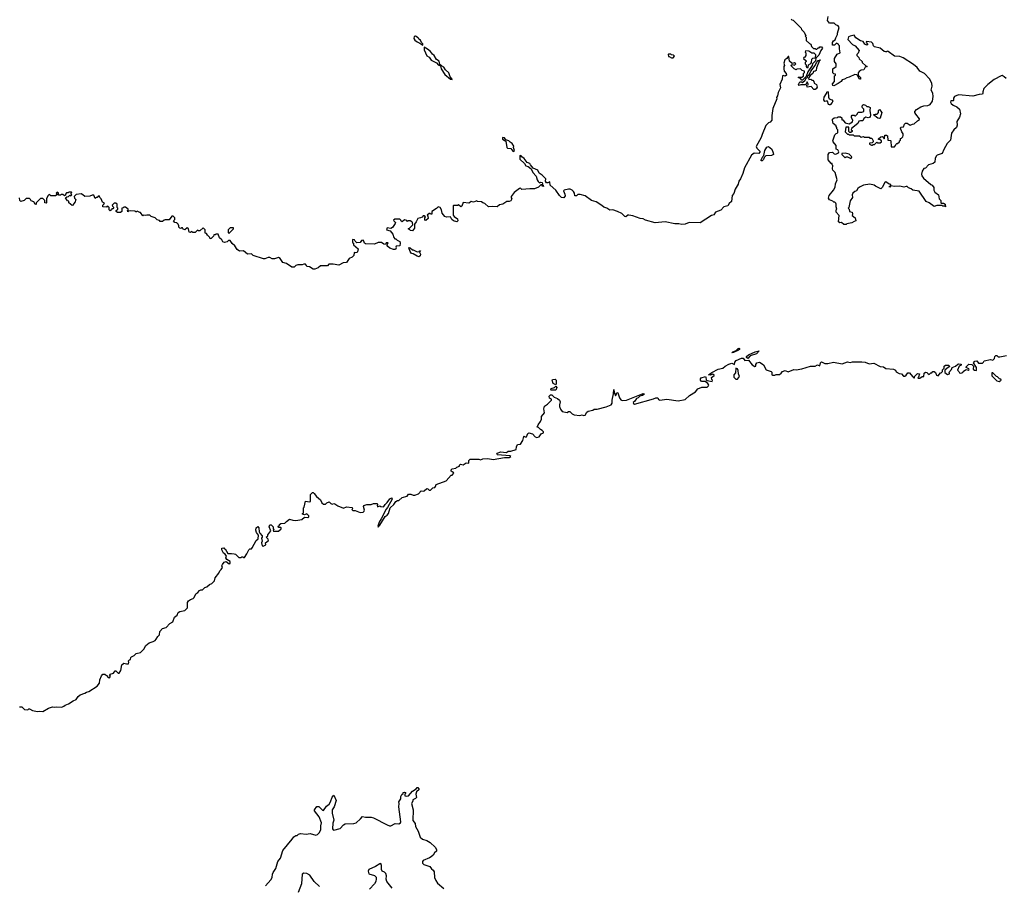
# Model space of a CAD drawing. Extents: x 2494118 to 2687960, y 757339 to 915227.
# Tile 287 of 364: x 2634582 to 2647001, y 826925 to 837844. Entities that reach past the tile are written whole.
import ezdxf

# ---------------------------------------------------------------- set-up
doc = ezdxf.new("R2010")
doc.units = 0

msp = doc.modelspace()

# ---------------------------------------------------------------- linework, layer by layer
at = {"layer": '0CON20XD'}
for points in [[(2644312, 837852), (2644322, 837842), (2644338, 837838), (2644438, 837738), (2644442, 837722), (2644478, 837688), (2644490, 837655), (2644500, 837645), (2644490, 837635), (2644500, 837625), (2644502, 837582), (2644542, 837542), (2644560, 837535), (2644570, 837505), (2644582, 837492), (2644595, 837480), (2644615, 837480), (2644622, 837472), (2644635, 837470), (2644652, 837488), (2644665, 837490), (2644675, 837500), (2644695, 837500), (2644708, 837485), (2644688, 837455), (2644662, 837395), (2644622, 837358), (2644620, 837325), (2644583, 837287), (2644576, 837264), (2644524, 837186), (2644502, 837128), (2644455, 837080), (2644445, 837080), (2644430, 837100), (2644400, 837115), (2644405, 837120), (2644445, 837120), (2644468, 837132), (2644470, 837165), (2644482, 837178), (2644480, 837195), (2644453, 837203), (2644432, 837222), (2644385, 837220), (2644375, 837210), (2644350, 837225), (2644310, 837265), (2644325, 837280), (2644355, 837270), (2644370, 837285), (2644355, 837300), (2644325, 837290), (2644292, 837322), (2644285, 837380), (2644275, 837380), (2644257, 837353), (2644232, 837338), (2644222, 837295), (2644230, 837265), (2644220, 837255), (2644218, 837225), (2644223, 837193), (2644248, 837165), (2644252, 837145), (2644235, 837132), (2644215, 837140), (2644203, 837135), (2644198, 837095), (2644170, 837025), (2644180, 836985), (2644147, 836925), (2644142, 836885), (2644128, 836862), (2644130, 836845), (2644081, 836725), (2644068, 836635), (2644070, 836575), (2644048, 836552), (2644025, 836542), (2643995, 836507), (2643945, 836397), (2643933, 836357), (2643872, 836245), (2643878, 836225), (2643919, 836185), (2643918, 836172), (2643905, 836158), (2643845, 836161), (2643813, 836135), (2643725, 835977), (2643703, 835905), (2643674, 835835), (2643652, 835805), (2643642, 835768), (2643606, 835704), (2643590, 835650), (2643570, 835625), (2643560, 835550), (2643532, 835525), (2643512, 835495), (2643465, 835483), (2643427, 835443), (2643358, 835415), (2643338, 835382), (2643306, 835374), (2643165, 835283), (2643025, 835286), (2642975, 835263), (2642935, 835261), (2642895, 835270), (2642847, 835267), (2642725, 835292), (2642682, 835288), (2642595, 835280), (2642475, 835316), (2642445, 835331), (2642406, 835336), (2642315, 835368), (2642265, 835378), (2642253, 835377), (2642225, 835357), (2642215, 835360), (2642177, 835397), (2642122, 835425), (2642065, 835444), (2642025, 835440), (2641988, 835468), (2641949, 835479), (2641925, 835502), (2641852, 835545), (2641794, 835564), (2641715, 835622), (2641653, 835637), (2641622, 835638), (2641605, 835620), (2641585, 835620), (2641580, 835655), (2641568, 835675), (2641552, 835695), (2641526, 835706), (2641505, 835708), (2641450, 835695), (2641442, 835685), (2641459, 835645), (2641460, 835620), (2641445, 835596), (2641415, 835601), (2641389, 835625), (2641344, 835695), (2641274, 835755), (2641268, 835798), (2641244, 835786), (2641225, 835786), (2641214, 835806), (2641220, 835835), (2641172, 835882), (2641135, 835908), (2641115, 835947), (2641059, 835969), (2641024, 836014), (2641015, 836029), (2640982, 836042), (2640945, 836092), (2640915, 836112), (2640905, 836128), (2640895, 836130), (2640890, 836125), (2640890, 836085), (2640948, 836028), (2640965, 836000), (2640995, 835991), (2641034, 835964), (2641055, 835918), (2641098, 835868), (2641107, 835825), (2641122, 835802), (2641138, 835788), (2641155, 835796), (2641172, 835792), (2641176, 835774), (2641170, 835760), (2641185, 835758), (2641190, 835740), (2641170, 835745), (2641170, 835760), (2641155, 835760), (2641127, 835733), (2641075, 835710), (2641015, 835712), (2640915, 835702), (2640898, 835718), (2640885, 835716), (2640818, 835662), (2640780, 835615), (2640780, 835595), (2640788, 835585), (2640775, 835560), (2640755, 835552), (2640725, 835552), (2640675, 835518), (2640635, 835510), (2640605, 835482), (2640545, 835488), (2640495, 835482), (2640447, 835527), (2640423, 835533), (2640405, 835548), (2640355, 835550), (2640348, 835558), (2640305, 835542), (2640275, 835550), (2640257, 835533), (2640245, 835530), (2640175, 835538), (2640157, 835493), (2640145, 835482), (2640115, 835508), (2640105, 835500), (2640055, 835500), (2640050, 835495), (2640048, 835378), (2640061, 835361), (2640103, 835333), (2640110, 835305), (2640095, 835293), (2640055, 835308), (2640034, 835324), (2640015, 835358), (2639965, 835352), (2639945, 835360), (2639910, 835405), (2639902, 835445), (2639886, 835476), (2639858, 835482), (2639838, 835462), (2639780, 835425), (2639778, 835392), (2639765, 835390), (2639758, 835398), (2639745, 835400), (2639722, 835378), (2639730, 835365), (2639732, 835338), (2639705, 835310), (2639690, 835315), (2639690, 835345), (2639700, 835355), (2639685, 835370), (2639672, 835368), (2639658, 835352), (2639637, 835343), (2639602, 835338), (2639582, 835295), (2639560, 835265), (2639560, 835215), (2639535, 835180), (2639513, 835183), (2639498, 835198), (2639480, 835205), (2639498, 835212), (2639540, 835255), (2639538, 835285), (2639528, 835295), (2639505, 835307), (2639485, 835308), (2639475, 835300), (2639465, 835310), (2639435, 835320), (2639405, 835292), (2639392, 835302), (2639390, 835315), (2639377, 835327), (2639315, 835328), (2639298, 835315), (2639300, 835305), (2639320, 835285), (2639318, 835275), (2639286, 835224), (2639265, 835210), (2639215, 835220), (2639210, 835195), (2639255, 835180), (2639288, 835138), (2639300, 835095), (2639315, 835080), (2639328, 835078), (2639342, 835062), (2639377, 835047), (2639382, 835025), (2639375, 834990), (2639332, 834988), (2639328, 834975), (2639332, 834965), (2639323, 834947), (2639297, 834943), (2639251, 834961), (2639224, 834984), (2639218, 834995), (2639220, 835015), (2639230, 835025), (2639225, 835030), (2639205, 835030), (2639195, 835010), (2639175, 835012), (2639145, 835032), (2639105, 835032), (2639055, 835013), (2638945, 835018), (2638930, 835025), (2638922, 835052), (2638912, 835062), (2638895, 835060), (2638877, 835033), (2638835, 835030), (2638812, 835052), (2638805, 835068), (2638785, 835070), (2638780, 835065), (2638780, 835035), (2638790, 835025), (2638790, 835005), (2638850, 834955), (2638842, 834915), (2638833, 834907)], [(2645515, 837440), (2645502, 837438), (2645485, 837444), (2645434, 837484), (2645365, 837500), (2645350, 837515), (2645342, 837545), (2645325, 837560), (2645262, 837568), (2645260, 837555), (2645278, 837532), (2645265, 837522), (2645240, 837535), (2645220, 837570), (2645185, 837578), (2645127, 837617), (2645105, 837648), (2645055, 837637), (2645035, 837626), (2645027, 837595), (2645085, 837532), (2645120, 837515), (2645170, 837455), (2645157, 837423), (2645140, 837405), (2645142, 837392), (2645168, 837368), (2645172, 837352), (2645210, 837315), (2645210, 837305), (2645255, 837260), (2645270, 837255), (2645247, 837243), (2645228, 837212), (2645195, 837208), (2645170, 837190), (2645158, 837172), (2645158, 837145), (2645186, 837116), (2645188, 837092), (2645174, 837094), (2645150, 837140), (2645139, 837149), (2645115, 837153), (2645045, 837118), (2645015, 837112), (2644985, 837092), (2644956, 837084), (2644942, 837065), (2644905, 837038), (2644849, 837009), (2644838, 837015), (2644832, 837035), (2644860, 837065), (2644860, 837135), (2644870, 837145), (2644870, 837155), (2644852, 837162), (2644840, 837175), (2644840, 837225), (2644880, 837255), (2644880, 837285), (2644860, 837315), (2644858, 837355), (2644892, 837408), (2644930, 837425), (2644920, 837475), (2644920, 837515), (2644910, 837525), (2644910, 837535), (2644885, 837548), (2644857, 837523), (2644833, 837523), (2644834, 837555), (2644845, 837577), (2644869, 837591), (2644874, 837616), (2644898, 837655), (2644898, 837675), (2644918, 837745), (2644905, 837768), (2644875, 837780), (2644855, 837800), (2644805, 837798), (2644795, 837802), (2644770, 837835), (2644778, 837885)], [(2639665, 837522), (2639665, 837540), (2639650, 837555), (2639637, 837585), (2639618, 837598), (2639609, 837615), (2639575, 837637), (2639557, 837633), (2639554, 837605), (2639567, 837585), (2639593, 837563), (2639629, 837549), (2639665, 837522)], [(2640035, 837090), (2640038, 837095), (2640013, 837123), (2639993, 837173), (2639951, 837211), (2639932, 837245), (2639901, 837261), (2639880, 837280), (2639871, 837321), (2639840, 837340), (2639811, 837391), (2639787, 837407), (2639762, 837442), (2639725, 837472), (2639683, 837497), (2639682, 837465), (2639719, 837389), (2639745, 837372), (2639773, 837333), (2639841, 837301), (2639860, 837275), (2639890, 837260), (2639899, 837225), (2639943, 837153), (2640015, 837092), (2640035, 837090)], [(2644525, 837240), (2644530, 837275), (2644559, 837291), (2644567, 837303), (2644574, 837346), (2644585, 837358), (2644618, 837362), (2644622, 837402), (2644602, 837422), (2644575, 837420), (2644536, 837446), (2644495, 837450), (2644490, 837435), (2644498, 837425), (2644497, 837393), (2644485, 837370), (2644472, 837368), (2644470, 837355), (2644500, 837325), (2644500, 837315), (2644490, 837305), (2644490, 837285), (2644500, 837275), (2644503, 837253), (2644512, 837242), (2644525, 837240)], [(2647025, 837102), (2647000, 837125), (2646975, 837138), (2646960, 837135), (2646872, 837088), (2646792, 837028), (2646743, 836975), (2646730, 836935), (2646732, 836915), (2646725, 836904), (2646685, 836900), (2646605, 836880), (2646425, 836898), (2646374, 836876), (2646359, 836855), (2646360, 836825), (2646355, 836820), (2646325, 836820), (2646321, 836805), (2646332, 836785), (2646355, 836766), (2646403, 836743), (2646434, 836715), (2646447, 836655), (2646434, 836616), (2646401, 836559), (2646406, 836515), (2646396, 836485), (2646363, 836455), (2646336, 836414), (2646324, 836325), (2646280, 836280), (2646236, 836205), (2646216, 836154), (2646155, 836136), (2646144, 836125), (2646129, 836095), (2646123, 836045), (2646105, 836031), (2646045, 836014), (2646005, 835972), (2645985, 835967), (2645966, 835934), (2645957, 835895), (2645961, 835875), (2645980, 835845), (2646074, 835764), (2646092, 835755), (2646112, 835725), (2646114, 835694), (2646125, 835670), (2646170, 835635), (2646180, 835585), (2646200, 835565), (2646200, 835535), (2646205, 835530), (2646235, 835530), (2646256, 835516), (2646258, 835482), (2646245, 835490), (2646225, 835490), (2646215, 835500), (2646175, 835502), (2646148, 835502), (2646115, 835488), (2646054, 835534), (2646015, 835550), (2645925, 835680), (2645845, 835692), (2645825, 835712), (2645793, 835723), (2645775, 835740), (2645765, 835738), (2645735, 835733), (2645685, 835742), (2645615, 835740), (2645570, 835750), (2645555, 835730), (2645550, 835745), (2645570, 835750), (2645570, 835765), (2645548, 835768), (2645505, 835797), (2645495, 835792), (2645460, 835725), (2645445, 835710), (2645375, 835742), (2645360, 835755), (2645305, 835770), (2645224, 835756), (2645175, 835730), (2645153, 835715), (2645136, 835684), (2645115, 835678), (2645091, 835655), (2645083, 835635), (2645087, 835603), (2645055, 835560), (2645040, 835475), (2645030, 835465), (2645042, 835452), (2645050, 835425), (2645080, 835415), (2645087, 835395), (2645080, 835375), (2645118, 835345), (2645130, 835305), (2645105, 835300), (2645077, 835283), (2645015, 835270), (2645005, 835260), (2644975, 835260), (2644947, 835287), (2644925, 835282), (2644910, 835295), (2644918, 835375), (2644880, 835415), (2644880, 835445), (2644890, 835455), (2644880, 835485), (2644882, 835515), (2644875, 835530), (2644865, 835540), (2644852, 835542), (2644840, 835555), (2644795, 835572), (2644784, 835594), (2644792, 835628), (2644848, 835695), (2644867, 835733), (2644870, 835775), (2644892, 835825), (2644867, 835915), (2644840, 835945), (2644833, 835963), (2644840, 836005), (2644830, 836015), (2644828, 836028), (2644815, 836030), (2644780, 836075), (2644780, 836145), (2644795, 836170), (2644832, 836172), (2644855, 836152), (2644875, 836148), (2644910, 836165), (2644912, 836175), (2644903, 836203), (2644882, 836212), (2644880, 836255), (2644843, 836303), (2644840, 836315), (2644865, 836390), (2644882, 836408), (2644900, 836415), (2644902, 836425), (2644900, 836455), (2644890, 836465), (2644890, 836485), (2644880, 836495), (2644880, 836505), (2644843, 836533), (2644832, 836575), (2644835, 836590), (2644853, 836607), (2644895, 836610), (2644905, 836620), (2644935, 836620), (2644950, 836605), (2644952, 836582), (2644965, 836580), (2644992, 836542), (2645045, 836530), (2645088, 836555), (2645090, 836575), (2645072, 836605), (2645073, 836627), (2645082, 836638), (2645105, 836640), (2645115, 836630), (2645125, 836630), (2645150, 836655), (2645150, 836665), (2645162, 836678), (2645205, 836678), (2645230, 836685), (2645230, 836715), (2645213, 836733), (2645210, 836745), (2645212, 836765), (2645225, 836772), (2645250, 836765), (2645265, 836750), (2645285, 836750), (2645308, 836735), (2645303, 836697), (2645313, 836645), (2645308, 836615), (2645285, 836607), (2645254, 836616), (2645231, 836599), (2645215, 836570), (2645185, 836570), (2645167, 836563), (2645152, 836535), (2645075, 836470), (2645070, 836455), (2645080, 836445), (2645080, 836435), (2645065, 836420), (2645052, 836422), (2645040, 836435), (2645038, 836488), (2645003, 836487), (2644995, 836430), (2645025, 836400), (2645035, 836400), (2645045, 836390), (2645095, 836390), (2645105, 836380), (2645125, 836378), (2645175, 836380), (2645195, 836360), (2645225, 836370), (2645235, 836360), (2645275, 836362), (2645295, 836360), (2645305, 836350), (2645328, 836348), (2645348, 836315), (2645347, 836303), (2645335, 836290), (2645300, 836285), (2645300, 836275), (2645325, 836260), (2645335, 836260), (2645345, 836270), (2645365, 836270), (2645395, 836300), (2645405, 836290), (2645435, 836290), (2645450, 836305), (2645450, 836315), (2645435, 836330), (2645410, 836335), (2645443, 836367), (2645465, 836370), (2645470, 836365), (2645485, 836340), (2645490, 836345), (2645492, 836388), (2645517, 836387), (2645528, 836378), (2645532, 836322), (2645565, 836320), (2645570, 836315), (2645572, 836242), (2645615, 836240), (2645630, 836255), (2645632, 836268), (2645645, 836280), (2645655, 836280), (2645680, 836305), (2645680, 836315), (2645690, 836325), (2645690, 836345), (2645705, 836350), (2645720, 836365), (2645727, 836383), (2645726, 836406), (2645709, 836429), (2645692, 836475), (2645695, 836490), (2645729, 836491), (2645743, 836527), (2645755, 836540), (2645775, 836540), (2645815, 836512), (2645843, 836527), (2645865, 836530), (2645905, 836570), (2645920, 836575), (2645930, 836585), (2645930, 836595), (2645885, 836650), (2645872, 836675), (2645873, 836687), (2645895, 836712), (2645946, 836744), (2645985, 836756), (2646035, 836761), (2646065, 836776), (2646094, 836816), (2646105, 836875), (2646100, 836915), (2646078, 836955), (2646093, 837005), (2646088, 837045), (2646058, 837098), (2645996, 837165), (2645935, 837194), (2645901, 837241), (2645857, 837277), (2645725, 837361), (2645685, 837379), (2645615, 837383), (2645535, 837442), (2645525, 837447), (2645515, 837440)], [(2642825, 837362), (2642840, 837385), (2642827, 837397), (2642805, 837400), (2642795, 837410), (2642765, 837410), (2642760, 837405), (2642765, 837380), (2642775, 837380), (2642805, 837362), (2642825, 837362)], [(2644615, 836962), (2644600, 836965), (2644565, 837000), (2644514, 836994), (2644512, 837018), (2644530, 837025), (2644515, 837060), (2644500, 837030), (2644487, 837023), (2644435, 837020), (2644412, 837012), (2644403, 837025), (2644422, 837058), (2644442, 837062), (2644455, 837050), (2644489, 837081), (2644503, 837107), (2644520, 837115), (2644520, 837135), (2644540, 837150), (2644560, 837195), (2644614, 837266), (2644632, 837305), (2644655, 837328), (2644670, 837330), (2644675, 837340), (2644680, 837335), (2644670, 837330), (2644630, 837235), (2644628, 837202), (2644617, 837193), (2644595, 837192), (2644586, 837164), (2644550, 837140), (2644530, 837105), (2644535, 837090), (2644562, 837092), (2644575, 837080), (2644585, 837080), (2644600, 837065), (2644602, 837042), (2644630, 837025), (2644639, 836991), (2644629, 836971), (2644615, 836962)], [(2644795, 836768), (2644784, 836774), (2644770, 836815), (2644755, 836818), (2644735, 836810), (2644724, 836834), (2644727, 836865), (2644758, 836912), (2644765, 836940), (2644780, 836935), (2644783, 836867), (2644790, 836845), (2644825, 836832), (2644838, 836818), (2644831, 836799), (2644805, 836770), (2644795, 836768)], [(2645425, 836598), (2645405, 836602), (2645352, 836645), (2645375, 836652), (2645395, 836650), (2645403, 836657), (2645412, 836675), (2645412, 836698), (2645425, 836710), (2645458, 836675), (2645435, 836602), (2645425, 836598)], [(2640815, 836183), (2640823, 836195), (2640811, 836231), (2640813, 836247), (2640795, 836281), (2640768, 836298), (2640752, 836315), (2640715, 836330), (2640695, 836352), (2640672, 836358), (2640670, 836335), (2640712, 836312), (2640725, 836233), (2640735, 836224), (2640775, 836220), (2640803, 836185), (2640815, 836183)], [(2643935, 836062), (2643933, 836075), (2643955, 836120), (2643968, 836132), (2643980, 836195), (2644005, 836237), (2644025, 836244), (2644069, 836209), (2644087, 836165), (2644088, 836145), (2644065, 836132), (2643993, 836127), (2643973, 836107), (2643965, 836080), (2643945, 836063), (2643935, 836062)], [(2645065, 836093), (2645075, 836100), (2645077, 836115), (2645045, 836148), (2644995, 836160), (2644952, 836158), (2644950, 836145), (2644992, 836102), (2645008, 836112), (2645025, 836112), (2645065, 836093)], [(2638833, 834907), (2638812, 834902), (2638802, 834908), (2638795, 834870), (2638775, 834850), (2638737, 834833), (2638705, 834782), (2638663, 834777), (2638605, 834747), (2638535, 834762), (2638505, 834762), (2638482, 834758), (2638465, 834740), (2638375, 834740), (2638347, 834713), (2638305, 834697), (2638285, 834697), (2638237, 834727), (2638205, 834730), (2638200, 834745), (2638185, 834760), (2638165, 834760), (2638145, 834750), (2638088, 834752), (2638065, 834742), (2638045, 834722), (2638015, 834721), (2637947, 834767), (2637901, 834781), (2637865, 834832), (2637845, 834842), (2637795, 834828), (2637765, 834828), (2637735, 834842), (2637715, 834842), (2637675, 834827), (2637655, 834827), (2637528, 834868), (2637505, 834890), (2637455, 834888), (2637405, 834930), (2637355, 834922), (2637326, 834946), (2637295, 834990), (2637261, 835021), (2637238, 835058), (2637215, 835060), (2637197, 835043), (2637166, 835034), (2637145, 835040), (2637130, 835065), (2637102, 835092), (2637085, 835140), (2637055, 835140), (2637048, 835132), (2637032, 835128), (2637028, 835112), (2636998, 835082), (2636985, 835080), (2636980, 835095), (2636950, 835125), (2636938, 835148), (2636922, 835152), (2636920, 835195), (2636895, 835220), (2636855, 835180), (2636835, 835180), (2636825, 835190), (2636795, 835160), (2636765, 835160), (2636755, 835170), (2636735, 835160), (2636720, 835165), (2636710, 835205), (2636695, 835220), (2636665, 835192), (2636642, 835202), (2636635, 835220), (2636625, 835220), (2636615, 835210), (2636603, 835213), (2636590, 835225), (2636590, 835245), (2636580, 835265), (2636565, 835280), (2636555, 835280), (2636540, 835285), (2636520, 835305), (2636540, 835325), (2636540, 835345), (2636517, 835367), (2636500, 835365), (2636465, 835320), (2636415, 835320), (2636403, 835317), (2636385, 835300), (2636355, 835300), (2636345, 835310), (2636315, 835320), (2636290, 835345), (2636242, 835362), (2636225, 835380), (2636185, 835380), (2636165, 835372), (2636142, 835378), (2636135, 835370), (2636105, 835410), (2636095, 835410), (2636065, 835430), (2636058, 835422), (2636045, 835420), (2636035, 835430), (2635975, 835432), (2635955, 835430), (2635945, 835420), (2635940, 835435), (2635950, 835445), (2635950, 835455), (2635915, 835480), (2635895, 835480), (2635885, 835470), (2635872, 835468), (2635868, 835425), (2635855, 835410), (2635815, 835410), (2635800, 835425), (2635800, 835435), (2635818, 835452), (2635820, 835465), (2635810, 835475), (2635810, 835515), (2635795, 835530), (2635775, 835530), (2635750, 835505), (2635752, 835492), (2635770, 835475), (2635755, 835460), (2635742, 835458), (2635740, 835445), (2635723, 835433), (2635712, 835445), (2635710, 835475), (2635698, 835488), (2635685, 835490), (2635675, 835480), (2635632, 835482), (2635630, 835505), (2635650, 835525), (2635625, 835540), (2635610, 835585), (2635592, 835602), (2635585, 835620), (2635572, 835618), (2635558, 835602), (2635545, 835600), (2635535, 835590), (2635515, 835630), (2635495, 835630), (2635465, 835617), (2635405, 835612), (2635380, 835635), (2635356, 835646), (2635295, 835638), (2635270, 835615), (2635273, 835593), (2635290, 835575), (2635287, 835563), (2635280, 835545), (2635263, 835527), (2635257, 835503), (2635245, 835500), (2635202, 835532), (2635200, 835555), (2635185, 835560), (2635160, 835595), (2635175, 835610), (2635198, 835612), (2635215, 835630), (2635228, 835622), (2635240, 835635), (2635230, 835645), (2635230, 835655), (2635240, 835665), (2635235, 835670), (2635205, 835670), (2635195, 835660), (2635172, 835658), (2635160, 835645), (2635158, 835632), (2635145, 835620), (2635125, 835640), (2635105, 835640), (2635095, 835630), (2635072, 835632), (2635070, 835655), (2635055, 835670), (2635040, 835655), (2635050, 835645), (2635050, 835635), (2635035, 835620), (2634975, 835620), (2634953, 835637), (2634935, 835620), (2634920, 835585), (2634920, 835535), (2634915, 835530), (2634900, 835535), (2634900, 835565), (2634875, 835590), (2634845, 835590), (2634790, 835535), (2634788, 835512), (2634778, 835518), (2634758, 835548), (2634725, 835560), (2634720, 835575), (2634705, 835590), (2634665, 835590), (2634640, 835565), (2634595, 835552), (2634582, 835565), (2634578, 835595)], [(2637225, 835150), (2637280, 835205), (2637278, 835218), (2637235, 835220), (2637210, 835195), (2637210, 835155), (2637225, 835150)], [(2639615, 834854), (2639595, 834859), (2639545, 834890), (2639522, 834895), (2639505, 834920), (2639490, 834965), (2639495, 834970), (2639507, 834967), (2639535, 834940), (2639545, 834940), (2639594, 834914), (2639620, 834920), (2639625, 834930), (2639638, 834928), (2639635, 834920), (2639620, 834920), (2639639, 834885), (2639633, 834865), (2639615, 834854)], [(2643562, 833642), (2643578, 833655), (2643619, 833671), (2643645, 833697), (2643655, 833700), (2643662, 833695), (2643662, 833685), (2643650, 833675), (2643585, 833644), (2643562, 833642)], [(2643525, 833498), (2643565, 833512), (2643597, 833493), (2643602, 833525), (2643618, 833545), (2643688, 833575), (2643705, 833576), (2643730, 833545), (2643775, 833548), (2643819, 833489), (2643855, 833470), (2643868, 833472), (2643868, 833495), (2643880, 833515), (2643915, 833522), (2643935, 833512), (2643965, 833490), (2643997, 833427), (2644060, 833405), (2644067, 833397), (2644070, 833365), (2644078, 833358), (2644105, 833358), (2644125, 833368), (2644165, 833370), (2644186, 833384), (2644204, 833406), (2644235, 833417), (2644275, 833402), (2644345, 833433), (2644375, 833429), (2644445, 833441), (2644555, 833474), (2644615, 833474), (2644645, 833490), (2644675, 833478), (2644682, 833515), (2644695, 833526), (2644735, 833507), (2644775, 833506), (2644845, 833522), (2644955, 833503), (2645025, 833527), (2645055, 833521), (2645085, 833527), (2645184, 833526), (2645205, 833530), (2645245, 833523), (2645297, 833503), (2645355, 833510), (2645435, 833468), (2645475, 833463), (2645505, 833443), (2645605, 833437), (2645628, 833425), (2645635, 833402), (2645675, 833380), (2645705, 833378), (2645728, 833348), (2645745, 833348), (2645765, 833358), (2645785, 833388), (2645805, 833388), (2645841, 833341), (2645865, 833322), (2645870, 833325), (2645870, 833345), (2645905, 833380), (2645930, 833375), (2645920, 833335), (2645910, 833325), (2645915, 833320), (2645935, 833320), (2645965, 833342), (2645987, 833343), (2645990, 833385), (2646005, 833398), (2646025, 833392), (2646040, 833375), (2646055, 833370), (2646075, 833390), (2646085, 833390), (2646100, 833405), (2646115, 833407), (2646132, 833395), (2646145, 833360), (2646165, 833352), (2646195, 833390), (2646205, 833390), (2646220, 833405), (2646223, 833427), (2646242, 833448), (2646242, 833475), (2646257, 833487), (2646295, 833488), (2646310, 833475), (2646305, 833460), (2646295, 833460), (2646250, 833425), (2646250, 833395), (2646285, 833370), (2646310, 833375), (2646310, 833385), (2646300, 833395), (2646335, 833430), (2646343, 833457), (2646386, 833474), (2646413, 833497), (2646428, 833502), (2646455, 833500), (2646458, 833485), (2646430, 833475), (2646410, 833425), (2646428, 833408), (2646435, 833390), (2646453, 833383), (2646478, 833392), (2646480, 833405), (2646513, 833427), (2646525, 833430), (2646545, 833422), (2646558, 833432), (2646555, 833440), (2646520, 833455), (2646520, 833465), (2646531, 833479), (2646555, 833497), (2646593, 833493), (2646612, 833472), (2646610, 833435), (2646625, 833422), (2646645, 833420), (2646650, 833425), (2646650, 833455), (2646612, 833515), (2646630, 833535), (2646655, 833540), (2646675, 833512), (2646725, 833510), (2646738, 833522), (2646745, 833540), (2646825, 833558), (2646855, 833550), (2646878, 833572), (2646883, 833597), (2646895, 833608), (2646907, 833607), (2646925, 833590), (2646945, 833590), (2647027, 833607)], [(2643765, 833572), (2643751, 833581), (2643750, 833595), (2643774, 833615), (2643860, 833655), (2643908, 833665), (2643875, 833630), (2643797, 833603), (2643765, 833572)], [(2634578, 829178), (2634607, 829177), (2634643, 829143), (2634685, 829140), (2634695, 829150), (2634705, 829150), (2634745, 829132), (2634805, 829118), (2634835, 829122), (2634875, 829118), (2634945, 829160), (2634995, 829178), (2635015, 829172), (2635045, 829177), (2635115, 829172), (2635138, 829185), (2635155, 829198), (2635198, 829212), (2635255, 829252), (2635293, 829267), (2635318, 829305), (2635345, 829328), (2635405, 829347), (2635425, 829362), (2635455, 829368), (2635560, 829435), (2635587, 829473), (2635592, 829515), (2635613, 829567), (2635632, 829588), (2635655, 829590), (2635675, 829570), (2635688, 829568), (2635690, 829555), (2635700, 829545), (2635715, 829542), (2635728, 829565), (2635720, 829575), (2635722, 829588), (2635765, 829600), (2635785, 829630), (2635795, 829630), (2635822, 829602), (2635835, 829600), (2635858, 829635), (2635870, 829705), (2635895, 829728), (2635928, 829718), (2635955, 829720), (2635960, 829735), (2635953, 829757), (2635965, 829770), (2635980, 829775), (2635983, 829797), (2635990, 829805), (2636025, 829822), (2636050, 829850), (2636105, 829862), (2636146, 829904), (2636172, 829948), (2636215, 829983), (2636265, 830000), (2636290, 830015), (2636305, 830030), (2636322, 830065), (2636343, 830085), (2636350, 830125), (2636385, 830164), (2636431, 830179), (2636475, 830227), (2636515, 830250), (2636535, 830308), (2636566, 830334), (2636580, 830365), (2636602, 830378), (2636665, 830390), (2636700, 830425), (2636698, 830492), (2636712, 830515), (2636735, 830532), (2636769, 830541), (2636782, 830555), (2636805, 830602), (2636830, 830620), (2636848, 830645), (2636865, 830653), (2636886, 830654), (2636915, 830680), (2636942, 830688), (2636975, 830720), (2637007, 830733), (2637023, 830747), (2637037, 830765), (2637048, 830805), (2637095, 830862), (2637107, 830893), (2637125, 830910), (2637138, 830935), (2637132, 830955), (2637138, 830972), (2637161, 830999), (2637185, 831010), (2637225, 830978), (2637237, 830985), (2637235, 831008), (2637193, 831033), (2637182, 831055), (2637190, 831075), (2637173, 831103), (2637152, 831115), (2637132, 831155), (2637132, 831178), (2637155, 831180), (2637165, 831170), (2637175, 831170), (2637205, 831110), (2637255, 831112), (2637287, 831107), (2637305, 831100), (2637345, 831060), (2637375, 831060), (2637385, 831070), (2637395, 831070), (2637405, 831060), (2637418, 831062), (2637448, 831105), (2637470, 831155), (2637485, 831170), (2637505, 831170), (2637515, 831180), (2637563, 831275), (2637588, 831295), (2637592, 831342), (2637568, 831375), (2637562, 831405), (2637563, 831435), (2637585, 831449), (2637599, 831435), (2637602, 831385), (2637610, 831365), (2637640, 831335), (2637640, 831315), (2637633, 831305), (2637638, 831265), (2637630, 831245), (2637640, 831205), (2637652, 831202), (2637685, 831220), (2637683, 831247), (2637720, 831275), (2637715, 831290), (2637690, 831315), (2637710, 831335), (2637710, 831345), (2637750, 831395), (2637730, 831445), (2637735, 831470), (2637755, 831470), (2637780, 831445), (2637780, 831425), (2637790, 831415), (2637780, 831405), (2637785, 831390), (2637845, 831392), (2637878, 831422), (2637880, 831435), (2637875, 831440), (2637845, 831440), (2637840, 831455), (2637858, 831462), (2637860, 831475), (2637875, 831488), (2637928, 831492), (2637948, 831515), (2637985, 831542), (2638025, 831530), (2638065, 831527), (2638142, 831538), (2638175, 831570), (2638215, 831563), (2638228, 831572), (2638228, 831585), (2638205, 831610), (2638175, 831600), (2638150, 831605), (2638150, 831615), (2638160, 831625), (2638160, 831685), (2638170, 831695), (2638185, 831770), (2638235, 831760), (2638250, 831765), (2638250, 831855), (2638275, 831880), (2638285, 831880), (2638298, 831868), (2638325, 831830), (2638376, 831786), (2638391, 831751), (2638415, 831732), (2638437, 831733), (2638455, 831750), (2638485, 831760), (2638505, 831740), (2638525, 831732), (2638545, 831740), (2638555, 831738), (2638593, 831713), (2638665, 831682), (2638705, 831698), (2638775, 831690), (2638780, 831675), (2638772, 831665), (2638783, 831653), (2638815, 831652), (2638875, 831627), (2638915, 831633), (2638928, 831645), (2638932, 831655), (2638918, 831705), (2638924, 831716), (2638961, 831729), (2639015, 831730), (2639045, 831742), (2639085, 831740), (2639100, 831725), (2639090, 831715), (2639095, 831700), (2639125, 831710), (2639137, 831703), (2639165, 831697), (2639175, 831702), (2639190, 831730), (2639215, 831752), (2639250, 831800), (2639275, 831814), (2639280, 831795), (2639220, 831690), (2639202, 831668), (2639142, 831548), (2639115, 831507), (2639099, 831455), (2639105, 831442), (2639125, 831466), (2639192, 831578), (2639218, 831595), (2639233, 831615), (2639255, 831685), (2639302, 831728), (2639325, 831767), (2639345, 831777), (2639365, 831778), (2639405, 831818), (2639468, 831832), (2639485, 831858), (2639515, 831860), (2639545, 831848), (2639565, 831848), (2639610, 831865), (2639645, 831900), (2639675, 831898), (2639685, 831902), (2639715, 831930), (2639728, 831928), (2639745, 831910), (2639765, 831910), (2639792, 831938), (2639816, 831944), (2639826, 831954), (2639835, 831982), (2639960, 832025), (2640025, 832100), (2640035, 832100), (2640058, 832122), (2640048, 832138), (2640035, 832140), (2640025, 832150), (2640022, 832165), (2640035, 832178), (2640082, 832188), (2640095, 832200), (2640128, 832212), (2640130, 832225), (2640143, 832237), (2640175, 832230), (2640215, 832252), (2640245, 832250), (2640248, 832285), (2640265, 832299), (2640375, 832300), (2640395, 832292), (2640425, 832304), (2640485, 832308), (2640555, 832298), (2640695, 832322), (2640755, 832322), (2640778, 832335), (2640763, 832343), (2640610, 832355), (2640598, 832365), (2640608, 832375), (2640645, 832392), (2640720, 832385), (2640745, 832402), (2640775, 832401), (2640845, 832423), (2640848, 832455), (2640860, 832485), (2640899, 832491), (2640927, 832535), (2640940, 832585), (2640945, 832590), (2640953, 832583), (2640975, 832580), (2640992, 832625), (2641005, 832632), (2641048, 832618), (2641085, 832580), (2641105, 832573), (2641136, 832584), (2641161, 832619), (2641188, 832632), (2641190, 832645), (2641173, 832663), (2641150, 832675), (2641125, 832700), (2641110, 832705), (2641122, 832735), (2641152, 832775), (2641162, 832805), (2641165, 832840), (2641200, 832885), (2641192, 832935), (2641203, 832967), (2641237, 832993), (2641290, 833045), (2641288, 833058), (2641265, 833070), (2641262, 833095), (2641275, 833110), (2641295, 833110), (2641322, 833082), (2641367, 833067), (2641392, 833045), (2641400, 833025), (2641390, 832985), (2641392, 832965), (2641403, 832933), (2641425, 832902), (2641485, 832890), (2641505, 832902), (2641522, 832902), (2641551, 832871), (2641575, 832858), (2641645, 832850), (2641675, 832858), (2641695, 832850), (2641715, 832857), (2641736, 832894), (2641750, 832905), (2641812, 832918), (2641828, 832932), (2641865, 832932), (2641978, 832962), (2642043, 832985), (2642054, 833005), (2642054, 833044), (2642072, 833125), (2642075, 833180), (2642078, 833145), (2642095, 833100), (2642105, 833110), (2642115, 833140), (2642125, 833138), (2642147, 833075), (2642165, 833049), (2642180, 833040), (2642235, 833045), (2642445, 833128), (2642462, 833125), (2642452, 833115), (2642436, 833104), (2642403, 833097), (2642384, 833076), (2642362, 833065), (2642339, 833031), (2642320, 833015), (2642322, 833002), (2642335, 832992), (2642578, 833062), (2642605, 833076), (2642630, 833075), (2642641, 833051), (2642655, 833043), (2642745, 833056), (2642886, 833034), (2642975, 833054), (2643032, 833105), (2643105, 833150), (2643135, 833188), (2643185, 833208), (2643255, 833210), (2643270, 833225), (2643272, 833235), (2643263, 833253), (2643228, 833278), (2643182, 833282), (2643170, 833295), (2643168, 833315), (2643178, 833325), (2643232, 833342), (2643238, 833335), (2643240, 833300), (2643252, 833292), (2643315, 833280), (2643320, 833295), (2643310, 833305), (2643308, 833332), (2643340, 833355), (2643340, 833365), (2643325, 833372), (2643295, 833360), (2643270, 833365), (2643310, 833395), (2643390, 833435), (2643451, 833449), (2643480, 833475), (2643525, 833498)], [(2643635, 833308), (2643659, 833345), (2643649, 833375), (2643645, 833420), (2643635, 833440), (2643615, 833450), (2643609, 833391), (2643590, 833365), (2643590, 833335), (2643615, 833310), (2643635, 833308)], [(2646935, 833282), (2646960, 833295), (2646958, 833308), (2646942, 833312), (2646915, 833340), (2646902, 833342), (2646855, 833388), (2646842, 833388), (2646845, 833350), (2646905, 833290), (2646935, 833282)], [(2641345, 833170), (2641285, 833170), (2641280, 833175), (2641285, 833190), (2641327, 833203), (2641345, 833220), (2641358, 833205), (2641345, 833170)], [(2641345, 833240), (2641310, 833255), (2641298, 833295), (2641303, 833307), (2641335, 833310), (2641348, 833298), (2641350, 833245), (2641345, 833240)], [(2637680, 826920), (2637751, 826995), (2637767, 827025), (2637772, 827065), (2637778, 827085), (2637812, 827135), (2637838, 827225), (2637872, 827268), (2637900, 827365), (2638020, 827505), (2638038, 827535), (2638065, 827552), (2638080, 827555), (2638098, 827572), (2638125, 827577), (2638195, 827571), (2638245, 827579), (2638315, 827556), (2638340, 827565), (2638360, 827585), (2638380, 827625), (2638379, 827675), (2638390, 827715), (2638360, 827790), (2638302, 827865), (2638302, 827875), (2638331, 827919), (2638355, 827920), (2638401, 827871), (2638415, 827868), (2638451, 827925), (2638485, 827947), (2638503, 827977), (2638525, 828037), (2638545, 828060), (2638572, 827995), (2638550, 827915), (2638522, 827878), (2638524, 827834), (2638546, 827745), (2638533, 827707), (2638528, 827638), (2638534, 827624), (2638545, 827620), (2638625, 827642), (2638665, 827686), (2638688, 827702), (2638795, 827706), (2638825, 827715), (2638882, 827765), (2638905, 827794), (2638943, 827783), (2639015, 827785), (2639045, 827776), (2639215, 827686), (2639245, 827676), (2639265, 827677), (2639318, 827705), (2639365, 827701), (2639385, 827712), (2639391, 827725), (2639362, 827915), (2639366, 827955), (2639362, 827978), (2639387, 828015), (2639388, 828045), (2639401, 828069), (2639418, 828082), (2639420, 828095), (2639435, 828100), (2639450, 828095), (2639450, 828085), (2639440, 828075), (2639440, 828055), (2639465, 828048), (2639485, 828053), (2639535, 828113), (2639582, 828142)], [(2639582, 828142), (2639595, 828157), (2639605, 828157), (2639620, 828135), (2639588, 828102), (2639580, 828075), (2639586, 828034), (2639575, 828022), (2639542, 828005), (2639542, 827985), (2639523, 827955), (2639546, 827876), (2639541, 827741), (2639570, 827705), (2639572, 827665), (2639606, 827606), (2639631, 827531), (2639663, 827505), (2639715, 827492), (2639761, 827465), (2639824, 827405), (2639841, 827375), (2639837, 827355), (2639814, 827336), (2639796, 827305), (2639771, 827285), (2639749, 827271), (2639670, 827240), (2639661, 827225), (2639662, 827205), (2639679, 827189), (2639755, 827161), (2639775, 827132), (2639795, 827118), (2639808, 827095), (2639812, 827025), (2639830, 826985), (2639853, 826953), (2639931, 826885)], [(2639279, 826889), (2639212, 826972), (2639206, 827004), (2639210, 827045), (2639198, 827075), (2639185, 827090), (2639154, 827104), (2639146, 827125), (2639146, 827176), (2639135, 827198), (2639125, 827197), (2639069, 827161), (2638986, 827125), (2638976, 827105), (2638985, 827071), (2639055, 827049), (2639077, 827027), (2639080, 827005), (2639073, 826975), (2639057, 826945), (2638995, 826878)], [(2638365, 826909), (2638294, 826974), (2638243, 827053), (2638205, 827076), (2638165, 827080), (2638144, 827066), (2638138, 826942), (2638094, 826834)]]:
    msp.add_lwpolyline(points, dxfattribs=at)

doc.saveas('drawing.dxf')
